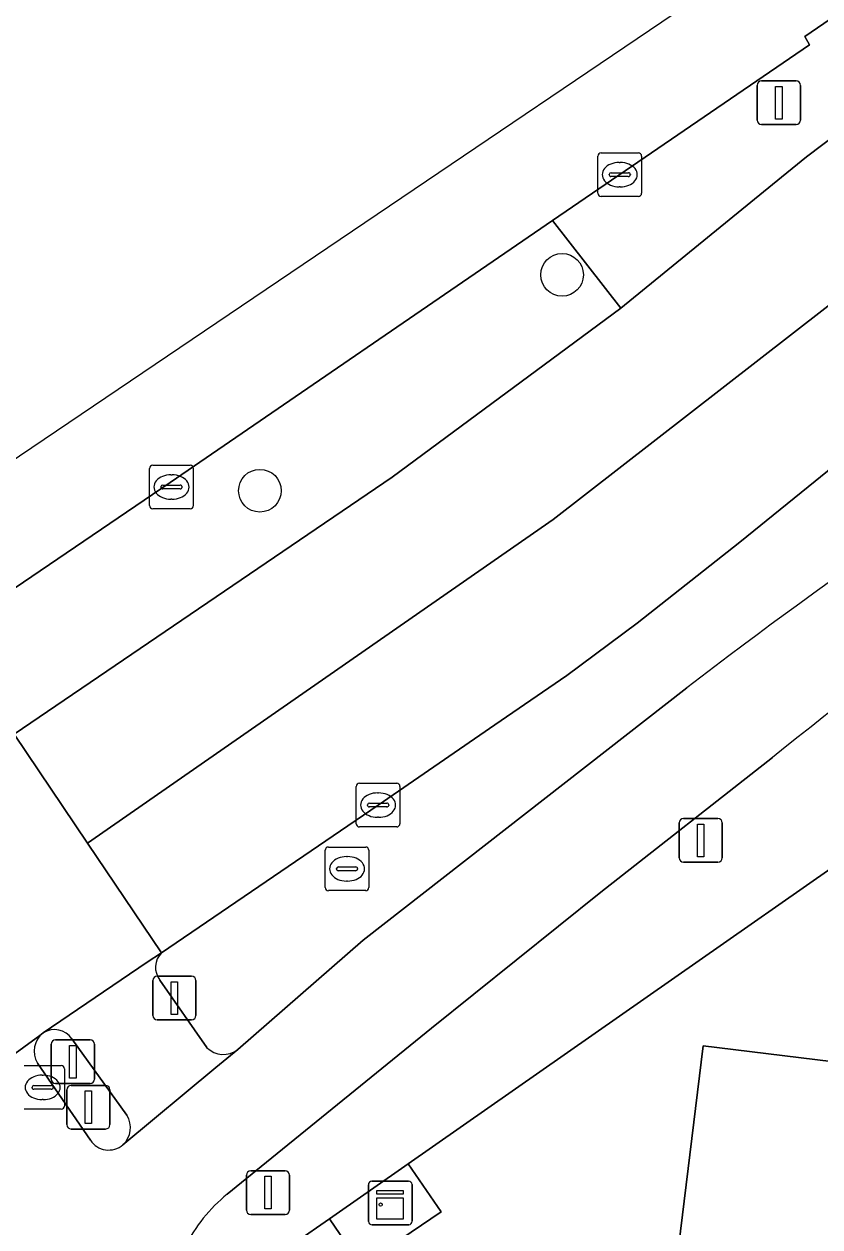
# Model space of a CAD drawing. Extents: x 158086 to 159499, y 382904 to 383981.
# Drawn here: x 158108.61 to 158126.83, y 383288.22 to 383315.79 of the extents above; entities that cross this region are included whole.
import ezdxf

# ---------------------------------------------------------------- set-up
doc = ezdxf.new("R2010")
doc.units = 0
for name, color, linetype in [('IMGEO_Berm_groen', 7, 'Continuous'), ('IMGEO_Boom', 7, 'Continuous'), ('IMGEO_Drukknoppaal', 7, 'Continuous'), ('IMGEO_Erf', 7, 'Continuous'), ('IMGEO_Fietspad_gesloten', 7, 'Continuous'), ('IMGEO_Groenvoorziening', 7, 'Continuous'), ('IMGEO_Haag', 7, 'Continuous'), ('IMGEO_Kast', 7, 'Continuous'), ('IMGEO_Kolk', 7, 'Continuous'), ('IMGEO_Lichtmast', 7, 'Continuous'), ('IMGEO_OVBaan_gesloten', 7, 'Continuous'), ('IMGEO_Pand', 7, 'Continuous'), ('IMGEO_Rijbaan_regionaal_gesloten', 7, 'Continuous'), ('IMGEO_Rioolput', 7, 'Continuous'), ('IMGEO_Verkeerseiland_groen', 7, 'Continuous'), ('IMGEO_Verkeerseiland_open', 7, 'Continuous'), ('IMGEO_Verkeersregelinstallatiepaal', 7, 'Continuous'), ('IMGEO_Voetpad_open', 7, 'Continuous')]:
    doc.layers.add(name, color=color, linetype=linetype)

msp = doc.modelspace()

# ---------------------------------------------------------------- linework, layer by layer
at = {"layer": 'IMGEO_Berm_groen'}
msp.add_lwpolyline([(158226.339, 383381.483), (158291.923, 383426.355), (158293.27, 383427.277), (158296.765, 383429.673), (158295.539, 383431.28), (158292.413, 383429.156), (158290.775, 383428.034), (158225.683, 383383.423), (158126.488, 383315.5), (158126.593, 383315.309), (158120.71, 383311.282), (158122.274, 383309.273), (158125.748, 383312.11), (158126.526, 383312.744), (158131.316, 383316.373), (158152.807, 383331.103)], close=True, dxfattribs=at)
at = {"layer": 'IMGEO_Boom'}
for centre in [(158120.926, 383310.04), (158114.007, 383305.092)]:
    msp.add_circle(centre, 0.489, dxfattribs=at)
at = {"layer": 'IMGEO_Drukknoppaal'}
for p, q in [((158109.683, 383291.461), (158110.473, 383291.461)), ((158110.473, 383291.461), (158109.683, 383291.461)), ((158109.583, 383290.561), (158109.583, 383291.361)), ((158109.583, 383291.361), (158109.583, 383290.561)), ((158110.573, 383291.361), (158110.573, 383290.561)), ((158110.573, 383290.561), (158110.573, 383291.361)), ((158110.473, 383290.461), (158109.683, 383290.461)), ((158109.683, 383290.461), (158110.473, 383290.461))]:
    msp.add_line(p, q, dxfattribs=at)
msp.add_lwpolyline([(158110.003, 383291.336), (158110.153, 383291.336), (158110.153, 383290.586), (158110.003, 383290.586), (158110.003, 383291.336)], dxfattribs=at)
for centre, start, end in [((158109.683, 383291.361), 90, 180), ((158109.683, 383291.361), 90, 180), ((158110.473, 383291.361), 0, 90), ((158110.473, 383291.361), 360, 90), ((158109.683, 383290.561), 180, 270), ((158109.683, 383290.561), 180, 270), ((158110.473, 383290.561), 270, 0), ((158110.473, 383290.561), 270, 0)]:
    msp.add_arc(centre, 0.1, start, end, dxfattribs=at)
at = {"layer": 'IMGEO_Erf'}
msp.add_lwpolyline([(158133.87, 383301.169), (158133.749, 383301.096), (158117.402, 383289.665), (158118.154, 383288.563), (158116.336, 383287.324), (158115.598, 383288.404), (158114.833, 383287.869), (158118.351, 383274.069), (158118.444, 383273.878), (158118.537, 383273.688)], dxfattribs=at)
msp.add_lwpolyline([(158130.37, 383268.214), (158121.343, 383269.316), (158124.158, 383292.364), (158130.396, 383291.604), (158130.731, 383294.281), (158135.789, 383293.648), (158135.438, 383290.688), (158134.776, 383290.768), (158133.551, 383290.917), (158130.774, 383268.165)], close=True, dxfattribs=at)
at = {"layer": 'IMGEO_Fietspad_gesloten'}
for points in [[(158123.784, 383300.576), (158116.369, 383294.79), (158113.5, 383292.287), (158112.999, 383291.87), (158110.87, 383290.098)], [(158113.258, 383288.968), (158114.038, 383289.603), (158117.937, 383292.776), (158121.815, 383295.889), (158125.746, 383298.976)], [(158109.042, 383292.662), (158108.97, 383292.607), (158106.394, 383290.732)], [(158110.124, 383290.203), (158108.912, 383291.973)]]:
    msp.add_lwpolyline(points, dxfattribs=at)
for centre, radius, start, end in [((158207.388, 383191.343), 137.555, 122.05532, 127.42939), ((158232.715, 383165.7), 170.895, 124.71283, 128.751), ((158109.368, 383292.244), 0.531, 127.9677, 210.6624), ((158110.544, 383290.485), 0.506, 213.8934, 310.083), ((158115.694, 383286.007), 3.834, 129.4444, 152.7271)]:
    msp.add_arc(centre, radius, start, end, dxfattribs=at)
at = {"layer": 'IMGEO_Groenvoorziening'}
for points in [[(158117.034, 383305.405), (158122.274, 383309.273), (158120.71, 383311.282), (158111.95, 383305.28), (158106.799, 383301.782)], [(158108.377, 383299.51), (158117.034, 383305.405)]]:
    msp.add_lwpolyline(points, dxfattribs=at)
at = {"layer": 'IMGEO_Haag'}
for points in [[(158122.274, 383309.273), (158120.71, 383311.282), (158111.95, 383305.28), (158106.799, 383301.782)], [(158108.377, 383299.51), (158117.034, 383305.405), (158122.274, 383309.273)]]:
    msp.add_lwpolyline(points, dxfattribs=at)
at = {"layer": 'IMGEO_Kast'}
for p, q in [((158116.568, 383289.265), (158117.409, 383289.265)), ((158117.409, 383289.265), (158116.568, 383289.265)), ((158116.493, 383288.34), (158116.493, 383289.181)), ((158116.493, 383289.181), (158116.493, 383288.34)), ((158117.493, 383289.19), (158117.493, 383288.349)), ((158117.493, 383288.349), (158117.493, 383289.19)), ((158117.418, 383288.265), (158116.577, 383288.265)), ((158116.577, 383288.265), (158117.418, 383288.265))]:
    msp.add_line(p, q, dxfattribs=at)
for points in [[(158116.688, 383289.055), (158117.288, 383289.055), (158117.288, 383288.97), (158116.688, 383288.97), (158116.688, 383289.055)], [(158116.688, 383288.88), (158117.288, 383288.88), (158117.288, 383288.391), (158116.688, 383288.391), (158116.688, 383288.88)]]:
    msp.add_lwpolyline(points, dxfattribs=at)
msp.add_circle((158116.772, 383288.729), 0.0377, dxfattribs=at)
for centre, start, end in [((158116.571, 383289.187), 92.4484, 184.2845), ((158116.571, 383289.187), 92.4484, 184.2845), ((158117.415, 383289.187), 2.4484, 94.2845), ((158117.415, 383289.187), 2.4484, 94.2845), ((158116.571, 383288.343), 182.4484, 274.2845), ((158116.571, 383288.343), 182.4484, 274.2845), ((158117.415, 383288.343), 272.4484, 4.2845), ((158117.415, 383288.343), 272.4484, 4.2845)]:
    msp.add_arc(centre, 0.0779, start, end, dxfattribs=at)
at = {"layer": 'IMGEO_Kolk'}
for p, q in [((158121.747, 383311.909), (158121.747, 383312.761)), ((158121.822, 383312.835), (158122.674, 383312.835)), ((158122.748, 383312.761), (158122.748, 383311.909)), ((158122.049, 383312.378), (158122.447, 383312.378)), ((158122.235, 383312.615), (158122.26, 383312.615)), ((158122.006, 383312.329), (158122.006, 383312.341)), ((158122.444, 383312.292), (158122.046, 383312.292)), ((158122.49, 383312.341), (158122.49, 383312.329)), ((158122.674, 383311.835), (158121.822, 383311.835)), ((158122.258, 383312.055), (158122.233, 383312.055)), ((158111.481, 383304.75), (158111.481, 383305.602)), ((158111.556, 383305.676), (158112.408, 383305.676)), ((158112.482, 383305.602), (158112.482, 383304.75)), ((158111.783, 383305.219), (158112.181, 383305.219)), ((158111.969, 383305.456), (158111.994, 383305.456)), ((158111.74, 383305.17), (158111.74, 383305.182)), ((158112.178, 383305.133), (158111.78, 383305.133)), ((158112.224, 383305.182), (158112.224, 383305.17)), ((158112.408, 383304.676), (158111.556, 383304.676)), ((158111.992, 383304.896), (158111.967, 383304.896)), ((158116.213, 383297.459), (158116.213, 383298.311)), ((158116.288, 383298.385), (158117.14, 383298.385)), ((158117.214, 383298.311), (158117.214, 383297.459)), ((158116.701, 383298.165), (158116.726, 383298.165)), ((158116.472, 383297.879), (158116.472, 383297.891)), ((158116.91, 383297.842), (158116.512, 383297.842)), ((158116.515, 383297.928), (158116.913, 383297.928)), ((158116.956, 383297.891), (158116.956, 383297.879)), ((158116.724, 383297.605), (158116.699, 383297.605)), ((158117.14, 383297.385), (158116.288, 383297.385))]:
    msp.add_line(p, q, dxfattribs=at)
for points in [[(158121.747, 383311.909), (158121.747, 383312.761)], [(158121.822, 383312.835), (158122.674, 383312.835)], [(158122.748, 383312.761), (158122.748, 383311.909)], [(158122.674, 383311.835), (158121.822, 383311.835)], [(158111.481, 383304.75), (158111.481, 383305.602)], [(158111.556, 383305.676), (158112.408, 383305.676)], [(158112.482, 383305.602), (158112.482, 383304.75)], [(158112.408, 383304.676), (158111.556, 383304.676)], [(158116.213, 383297.459), (158116.213, 383298.311)], [(158116.288, 383298.385), (158117.14, 383298.385)], [(158117.214, 383298.311), (158117.214, 383297.459)], [(158117.14, 383297.385), (158116.288, 383297.385)]]:
    msp.add_lwpolyline(points, dxfattribs=at)
for centre, radius, start, end in [((158121.824, 383312.759), 0.0765, 91.552, 178.448), ((158121.824, 383312.759), 0.0765, 91.552, 178.448), ((158122.672, 383312.759), 0.0765, 1.552, 88.448), ((158122.672, 383312.759), 0.0765, 1.552, 88.448), ((158122.046, 383312.338), 0.0403, 85.8775, 175.7526), ((158122.451, 383312.34), 0.0386, 1.7309, 96.639), ((158122.043, 383312.328), 0.0366, 178.938, 274.7102), ((158122.447, 383312.335), 0.043, 264.8664, 352.4533), ((158121.824, 383311.911), 0.0765, 181.552, 268.448), ((158121.824, 383311.911), 0.0765, 181.552, 268.448), ((158122.672, 383311.911), 0.0765, 271.552, 358.448), ((158122.672, 383311.911), 0.0765, 271.552, 358.448), ((158111.558, 383305.6), 0.0765, 91.552, 178.448), ((158111.558, 383305.6), 0.0765, 91.552, 178.448), ((158112.406, 383305.6), 0.0765, 1.552, 88.448), ((158112.406, 383305.6), 0.0765, 1.552, 88.448), ((158111.78, 383305.179), 0.0403, 85.8775, 175.7526), ((158112.185, 383305.181), 0.0386, 1.7309, 96.639), ((158111.777, 383305.169), 0.0366, 178.938, 274.7102), ((158112.181, 383305.176), 0.043, 264.8664, 352.4533), ((158111.558, 383304.752), 0.0765, 181.552, 268.448), ((158111.558, 383304.752), 0.0765, 181.552, 268.448), ((158112.406, 383304.752), 0.0765, 271.552, 358.448), ((158112.406, 383304.752), 0.0765, 271.552, 358.448), ((158116.29, 383298.309), 0.0765, 91.552, 178.448), ((158116.29, 383298.309), 0.0765, 91.552, 178.448), ((158117.138, 383298.309), 0.0765, 1.552, 88.448), ((158117.138, 383298.309), 0.0765, 1.552, 88.448), ((158116.512, 383297.888), 0.0403, 85.8775, 175.7526), ((158116.509, 383297.878), 0.0366, 178.938, 274.7102), ((158116.913, 383297.885), 0.043, 264.8664, 352.4533), ((158116.917, 383297.89), 0.0386, 1.7309, 96.639), ((158116.29, 383297.461), 0.0765, 181.552, 268.448), ((158116.29, 383297.461), 0.0765, 181.552, 268.448), ((158117.138, 383297.461), 0.0765, 271.552, 358.448), ((158117.138, 383297.461), 0.0765, 271.552, 358.448)]:
    msp.add_arc(centre, radius, start, end, dxfattribs=at)
for centre, major_axis, ratio, start_param, end_param in [((158122.234, 383312.335), (-0.387, 0.002), 0.722429, 4.712389, 7.853982), ((158122.259, 383312.335), (-0.39, 0.002), 0.717154, 1.570796, 4.712389), ((158111.968, 383305.176), (-0.387, 0.002), 0.722429, 4.712389, 7.853982), ((158111.993, 383305.176), (-0.39, 0.002), 0.717154, 1.570796, 4.712389), ((158116.7, 383297.885), (-0.387, 0.002), 0.722429, 4.712389, 7.853982), ((158116.725, 383297.885), (-0.39, 0.002), 0.717154, 1.570796, 4.712389)]:
    msp.add_ellipse(centre, major_axis=major_axis, ratio=ratio, start_param=start_param, end_param=end_param, dxfattribs=at)
at = {"layer": 'IMGEO_Lichtmast'}
for p, q in [((158125.397, 383313.583), (158125.397, 383314.383)), ((158125.397, 383314.383), (158125.397, 383313.583)), ((158125.497, 383314.483), (158126.287, 383314.483)), ((158126.287, 383314.483), (158125.497, 383314.483)), ((158126.387, 383314.383), (158126.387, 383313.583)), ((158126.387, 383313.583), (158126.387, 383314.383)), ((158126.287, 383313.483), (158125.497, 383313.483)), ((158125.497, 383313.483), (158126.287, 383313.483)), ((158123.706, 383297.577), (158124.496, 383297.577)), ((158124.496, 383297.577), (158123.706, 383297.577)), ((158123.606, 383296.677), (158123.606, 383297.477)), ((158123.606, 383297.477), (158123.606, 383296.677)), ((158124.596, 383297.477), (158124.596, 383296.677)), ((158124.596, 383296.677), (158124.596, 383297.477)), ((158124.496, 383296.577), (158123.706, 383296.577)), ((158123.706, 383296.577), (158124.496, 383296.577)), ((158113.796, 383289.503), (158114.586, 383289.503)), ((158114.586, 383289.503), (158113.796, 383289.503)), ((158113.696, 383288.603), (158113.696, 383289.403)), ((158113.696, 383289.403), (158113.696, 383288.603)), ((158114.686, 383289.403), (158114.686, 383288.603)), ((158114.686, 383288.603), (158114.686, 383289.403)), ((158114.586, 383288.503), (158113.796, 383288.503)), ((158113.796, 383288.503), (158114.586, 383288.503))]:
    msp.add_line(p, q, dxfattribs=at)
for points in [[(158125.817, 383314.358), (158125.967, 383314.358), (158125.967, 383313.608), (158125.817, 383313.608), (158125.817, 383314.358)], [(158124.026, 383297.452), (158124.176, 383297.452), (158124.176, 383296.702), (158124.026, 383296.702), (158124.026, 383297.452)], [(158114.116, 383289.378), (158114.266, 383289.378), (158114.266, 383288.628), (158114.116, 383288.628), (158114.116, 383289.378)]]:
    msp.add_lwpolyline(points, dxfattribs=at)
for centre, start, end in [((158125.497, 383314.383), 90, 180), ((158125.497, 383314.383), 90, 180), ((158126.287, 383314.383), 0, 90), ((158126.287, 383314.383), 360, 90), ((158125.497, 383313.583), 180, 270), ((158125.497, 383313.583), 180, 270), ((158126.287, 383313.583), 270, 0), ((158126.287, 383313.583), 270, 0), ((158123.706, 383297.477), 90, 180), ((158123.706, 383297.477), 90, 180), ((158124.496, 383297.477), 0, 90), ((158124.496, 383297.477), 360, 90), ((158123.706, 383296.677), 180, 270), ((158123.706, 383296.677), 180, 270), ((158124.496, 383296.677), 270, 0), ((158124.496, 383296.677), 270, 0), ((158113.796, 383289.403), 90, 180), ((158113.796, 383289.403), 90, 180), ((158114.586, 383289.403), 0, 90), ((158114.586, 383289.403), 360, 90), ((158113.796, 383288.603), 180, 270), ((158113.796, 383288.603), 180, 270), ((158114.586, 383288.603), 270, 0), ((158114.586, 383288.603), 270, 0)]:
    msp.add_arc(centre, 0.1, start, end, dxfattribs=at)
at = {"layer": 'IMGEO_OVBaan_gesloten'}
msp.add_lwpolyline([(158290.829, 383429.195), (158142.057, 383328.583), (158135.353, 383324.049), (158105.383, 383303.781), (158106.799, 383301.782), (158111.95, 383305.28), (158120.71, 383311.282), (158126.593, 383315.309), (158126.488, 383315.5), (158225.683, 383383.423), (158290.775, 383428.034)], dxfattribs=at)
at = {"layer": 'IMGEO_Pand'}
msp.add_lwpolyline([(158130.37, 383268.214), (158130.774, 383268.165), (158133.551, 383290.917), (158134.776, 383290.768), (158135.438, 383290.688), (158135.789, 383293.648), (158130.731, 383294.281), (158130.396, 383291.604), (158124.158, 383292.364), (158121.343, 383269.316)], close=True, dxfattribs=at)
at = {"layer": 'IMGEO_Rijbaan_regionaal_gesloten'}
for points in [[(158291.923, 383426.355), (158226.339, 383381.483), (158152.807, 383331.103), (158131.316, 383316.373), (158126.526, 383312.744), (158125.748, 383312.11), (158122.274, 383309.273), (158117.034, 383305.405), (158108.377, 383299.51), (158110.059, 383297.015), (158120.725, 383304.43), (158130.088, 383311.713), (158140.153, 383318.963), (158150.139, 383325.717), (158153.45, 383328.028), (158163.611, 383334.93), (158173.4, 383341.65), (158180.047, 383346.206), (158193.317, 383355.261), (158200.003, 383359.875), (158206.611, 383364.391), (158296.442, 383425.805)], [(158296.442, 383425.805), (158206.611, 383364.391), (158200.003, 383359.875), (158193.317, 383355.261), (158180.047, 383346.206), (158173.4, 383341.65), (158163.611, 383334.93), (158153.45, 383328.028), (158150.139, 383325.717), (158140.153, 383318.963), (158130.088, 383311.713), (158120.725, 383304.43), (158110.059, 383297.015), (158111.752, 383294.502), (158116.714, 383297.886), (158119.385, 383299.725), (158121.038, 383300.856), (158122.649, 383302.057), (158124.994, 383303.909), (158127.323, 383305.803), (158128.269, 383306.604)], [(158106.394, 383290.732), (158108.97, 383292.607), (158109.042, 383292.662), (158111.428, 383294.282), (158111.752, 383294.502), (158110.059, 383297.015), (158108.377, 383299.51), (158107.978, 383299.24), (158105.563, 383297.606), (158102.657, 383295.656), (158101.731, 383295.026)]]:
    msp.add_lwpolyline(points, dxfattribs=at)
at = {"layer": 'IMGEO_Rioolput'}
for p, q in [((158115.502, 383295.998), (158115.502, 383296.85)), ((158115.577, 383296.924), (158116.429, 383296.924)), ((158115.99, 383296.704), (158116.015, 383296.704)), ((158116.503, 383296.85), (158116.503, 383295.998)), ((158115.761, 383296.418), (158115.761, 383296.43)), ((158116.199, 383296.381), (158115.801, 383296.381)), ((158115.804, 383296.467), (158116.202, 383296.467)), ((158116.245, 383296.43), (158116.245, 383296.418)), ((158116.013, 383296.144), (158115.988, 383296.144)), ((158116.429, 383295.924), (158115.577, 383295.924)), ((158108.606, 383291.914), (158109.458, 383291.914)), ((158109.019, 383291.694), (158109.044, 383291.694)), ((158109.532, 383291.84), (158109.532, 383290.988)), ((158108.79, 383291.408), (158108.79, 383291.42)), ((158108.833, 383291.457), (158109.231, 383291.457)), ((158109.274, 383291.42), (158109.274, 383291.408)), ((158109.228, 383291.371), (158108.83, 383291.371)), ((158109.458, 383290.914), (158108.606, 383290.914)), ((158109.042, 383291.134), (158109.017, 383291.134))]:
    msp.add_line(p, q, dxfattribs=at)
for points in [[(158115.502, 383295.998), (158115.502, 383296.85)], [(158115.577, 383296.924), (158116.429, 383296.924)], [(158116.503, 383296.85), (158116.503, 383295.998)], [(158116.429, 383295.924), (158115.577, 383295.924)], [(158108.606, 383291.914), (158109.458, 383291.914)], [(158109.532, 383291.84), (158109.532, 383290.988)], [(158109.458, 383290.914), (158108.606, 383290.914)]]:
    msp.add_lwpolyline(points, dxfattribs=at)
for centre, radius, start, end in [((158115.579, 383296.848), 0.0765, 91.552, 178.448), ((158115.579, 383296.848), 0.0765, 91.552, 178.448), ((158116.427, 383296.848), 0.0765, 1.552, 88.448), ((158116.427, 383296.848), 0.0765, 1.552, 88.448), ((158115.801, 383296.427), 0.0403, 85.8775, 175.7526), ((158115.798, 383296.417), 0.0366, 178.938, 274.7102), ((158116.202, 383296.424), 0.043, 264.8664, 352.4533), ((158116.206, 383296.429), 0.0386, 1.7309, 96.639), ((158115.579, 383296), 0.0765, 181.552, 268.448), ((158115.579, 383296), 0.0765, 181.552, 268.448), ((158116.427, 383296), 0.0765, 271.552, 358.448), ((158116.427, 383296), 0.0765, 271.552, 358.448), ((158109.456, 383291.838), 0.0765, 1.552, 88.448), ((158109.456, 383291.838), 0.0765, 1.552, 88.448), ((158108.83, 383291.417), 0.0403, 85.8775, 175.7526), ((158109.235, 383291.419), 0.0386, 1.7309, 96.639), ((158108.827, 383291.407), 0.0366, 178.938, 274.7102), ((158109.231, 383291.414), 0.043, 264.8664, 352.4533), ((158109.456, 383290.99), 0.0765, 271.552, 358.448), ((158109.456, 383290.99), 0.0765, 271.552, 358.448)]:
    msp.add_arc(centre, radius, start, end, dxfattribs=at)
for centre, major_axis, ratio, start_param, end_param in [((158115.989, 383296.424), (-0.387, 0.002), 0.722429, 4.712389, 7.853982), ((158116.014, 383296.424), (-0.39, 0.002), 0.717154, 1.570796, 4.712389), ((158109.018, 383291.414), (-0.387, 0.002), 0.722429, 4.712389, 7.853982), ((158109.043, 383291.414), (-0.39, 0.002), 0.717154, 1.570796, 4.712389)]:
    msp.add_ellipse(centre, major_axis=major_axis, ratio=ratio, start_param=start_param, end_param=end_param, dxfattribs=at)
at = {"layer": 'IMGEO_Verkeerseiland_groen'}
for points in [[(158130.724, 383308.694), (158128.269, 383306.604), (158127.323, 383305.803), (158124.994, 383303.909), (158122.649, 383302.057), (158121.038, 383300.856), (158119.385, 383299.725), (158116.714, 383297.886), (158111.752, 383294.502)], [(158113.5, 383292.287), (158116.369, 383294.79), (158123.784, 383300.576)], [(158111.712, 383293.875), (158112.788, 383292.33)]]:
    msp.add_lwpolyline(points, dxfattribs=at)
for centre, radius, start, end in [((158207.388, 383191.343), 137.555, 122.05532, 127.42939), ((158112.102, 383294.165), 0.486, 136.0576, 216.6418), ((158113.167, 383292.697), 0.528, 224.0335, 309.0544)]:
    msp.add_arc(centre, radius, start, end, dxfattribs=at)
at = {"layer": 'IMGEO_Verkeerseiland_open'}
for points in [[(158110.961, 383290.778), (158109.701, 383292.529)], [(158108.912, 383291.973), (158110.124, 383290.203)]]:
    msp.add_lwpolyline(points, dxfattribs=at)
for centre, radius, start, end in [((158109.368, 383292.244), 0.531, 127.9677, 210.6624), ((158109.302, 383292.252), 0.486, 34.7912, 122.3883), ((158110.505, 383290.493), 0.538, 312.7263, 32.0292), ((158110.544, 383290.485), 0.506, 213.8934, 310.083)]:
    msp.add_arc(centre, radius, start, end, dxfattribs=at)
at = {"layer": 'IMGEO_Verkeersregelinstallatiepaal'}
for p, q in [((158111.652, 383293.962), (158112.442, 383293.962)), ((158112.442, 383293.962), (158111.652, 383293.962)), ((158111.552, 383293.062), (158111.552, 383293.862)), ((158111.552, 383293.862), (158111.552, 383293.062)), ((158112.542, 383293.862), (158112.542, 383293.062)), ((158112.542, 383293.062), (158112.542, 383293.862)), ((158112.442, 383292.962), (158111.652, 383292.962)), ((158111.652, 383292.962), (158112.442, 383292.962)), ((158109.227, 383291.602), (158109.227, 383292.402)), ((158109.227, 383292.402), (158109.227, 383291.602)), ((158109.327, 383292.502), (158110.117, 383292.502)), ((158110.117, 383292.502), (158109.327, 383292.502)), ((158110.217, 383292.402), (158110.217, 383291.602)), ((158110.217, 383291.602), (158110.217, 383292.402)), ((158110.117, 383291.502), (158109.327, 383291.502)), ((158109.327, 383291.502), (158110.117, 383291.502))]:
    msp.add_line(p, q, dxfattribs=at)
for points in [[(158111.972, 383293.837), (158112.122, 383293.837), (158112.122, 383293.087), (158111.972, 383293.087), (158111.972, 383293.837)], [(158109.647, 383292.377), (158109.797, 383292.377), (158109.797, 383291.627), (158109.647, 383291.627), (158109.647, 383292.377)]]:
    msp.add_lwpolyline(points, dxfattribs=at)
for centre, start, end in [((158111.652, 383293.862), 90, 180), ((158111.652, 383293.862), 90, 180), ((158112.442, 383293.862), 0, 90), ((158112.442, 383293.862), 360, 90), ((158111.652, 383293.062), 180, 270), ((158111.652, 383293.062), 180, 270), ((158112.442, 383293.062), 270, 0), ((158112.442, 383293.062), 270, 0), ((158109.327, 383292.402), 90, 180), ((158109.327, 383292.402), 90, 180), ((158110.117, 383292.402), 0, 90), ((158110.117, 383292.402), 360, 90), ((158109.327, 383291.602), 180, 270), ((158109.327, 383291.602), 180, 270), ((158110.117, 383291.602), 270, 0), ((158110.117, 383291.602), 270, 0)]:
    msp.add_arc(centre, 0.1, start, end, dxfattribs=at)
at = {"layer": 'IMGEO_Voetpad_open'}
for points in [[(158111.979, 383284.958), (158114.833, 383287.869), (158115.598, 383288.404), (158117.402, 383289.665), (158133.749, 383301.096), (158133.87, 383301.169), (158139.609, 383304.624), (158142.509, 383306.612), (158143.174, 383307.068), (158145.745, 383308.83), (158150.25, 383311.92), (158155.491, 383315.503)], [(158125.746, 383298.976), (158121.815, 383295.889), (158117.937, 383292.776), (158114.038, 383289.603), (158113.258, 383288.968)], [(158111.752, 383294.502), (158111.428, 383294.282), (158109.042, 383292.662)], [(158112.788, 383292.33), (158111.712, 383293.875)], [(158109.701, 383292.529), (158110.961, 383290.778)], [(158110.87, 383290.098), (158112.999, 383291.87), (158113.5, 383292.287)]]:
    msp.add_lwpolyline(points, dxfattribs=at)
msp.add_lwpolyline([(158115.598, 383288.404), (158116.336, 383287.324), (158118.154, 383288.563), (158117.402, 383289.665)], close=True, dxfattribs=at)
for centre, radius, start, end in [((158232.715, 383165.7), 170.895, 124.71283, 128.751), ((158112.102, 383294.165), 0.486, 136.0576, 216.6418), ((158109.302, 383292.252), 0.486, 34.7912, 122.3883), ((158113.167, 383292.697), 0.528, 224.0335, 309.0544), ((158110.505, 383290.493), 0.538, 312.7263, 32.0292), ((158115.694, 383286.007), 3.834, 129.4444, 152.7271)]:
    msp.add_arc(centre, radius, start, end, dxfattribs=at)

doc.saveas('drawing.dxf')
